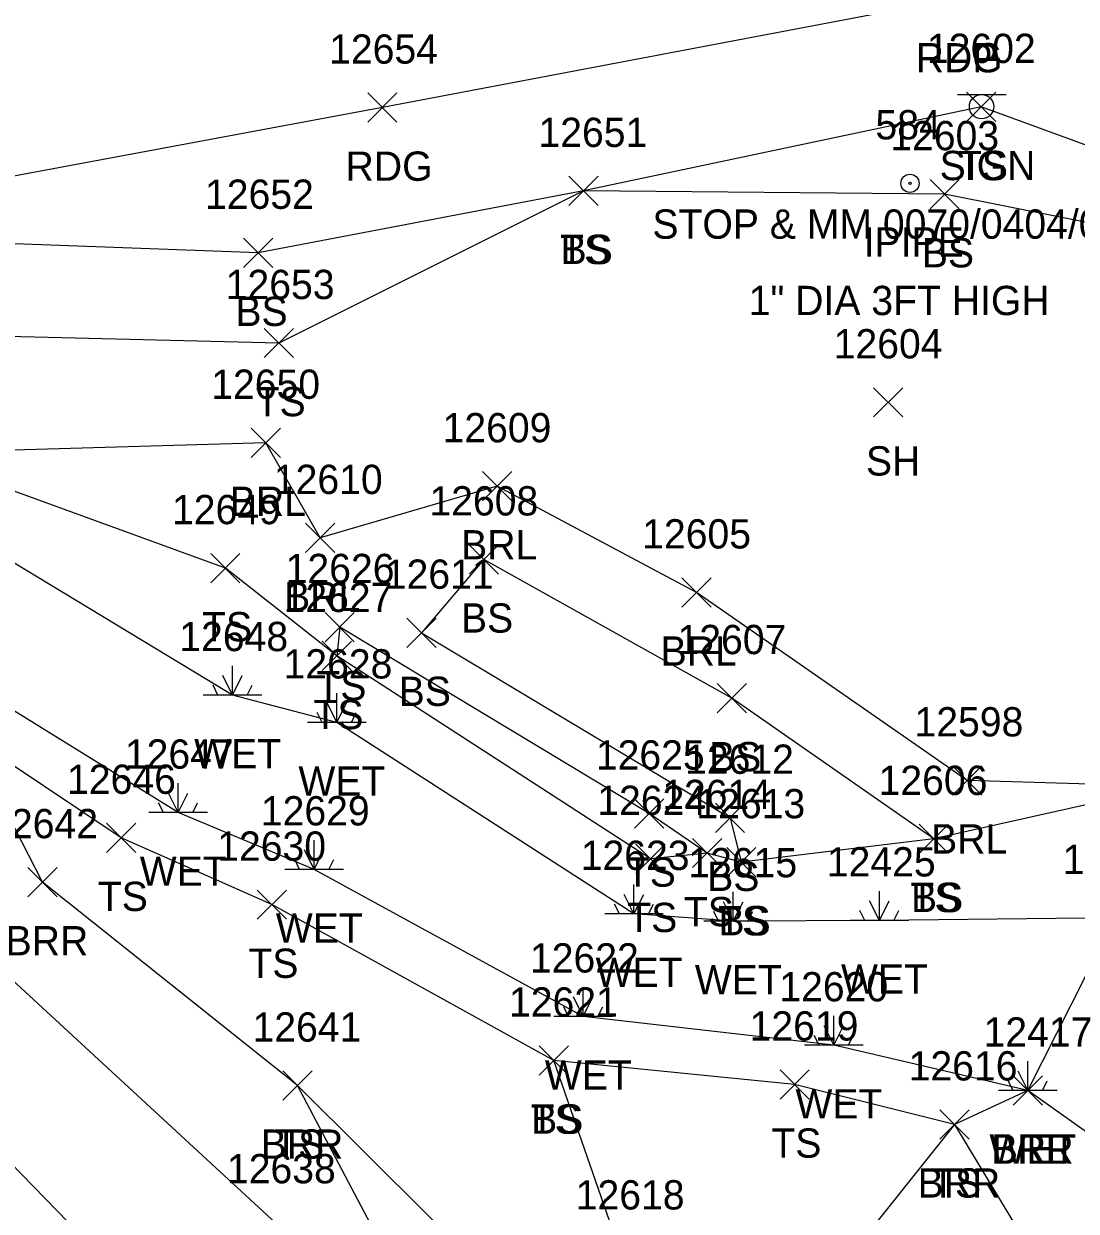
# Model space of a CAD drawing. Extents: x 1439173 to 1457902, y 641926 to 659889.
# Drawn here: x 1447525.4 to 1447597.4, y 649912 to 649993.1 of the extents above; entities that cross this region are included whole.
import ezdxf

# ---------------------------------------------------------------- set-up
doc = ezdxf.new("R2010")
doc.units = 0
for name, color, linetype in [('L_A', 7, 'Continuous'), ('L_I', 7, 'Continuous'), ('L_TIC', 7, 'Continuous'), ('LABL', 7, 'Continuous'), ('LELB', 7, 'Continuous'), ('LWET', 7, 'Continuous'), ('M_A', 7, 'Continuous'), ('M_C', 7, 'Continuous'), ('M_I', 7, 'Continuous'), ('MPIP', 7, 'Continuous'), ('P_A', 7, 'Continuous'), ('P_I', 7, 'Continuous'), ('P_TIC', 7, 'Continuous'), ('PEU', 7, 'Continuous'), ('S_A', 7, 'Continuous'), ('S_C', 7, 'Continuous'), ('S_I', 7, 'Continuous'), ('SSGN', 7, 'Continuous')]:
    doc.layers.add(name, color=color, linetype=linetype)

msp = doc.modelspace()

# ---------------------------------------------------------------- linework, layer by layer
at = {"layer": 'L_TIC'}
for points in [[(1447589.881, 649986.445), (1447591.881, 649988.445)], [(1447591.881, 649986.445), (1447589.881, 649988.445)], [(1447562.692, 649980.711), (1447564.692, 649982.711)], [(1447564.692, 649980.711), (1447562.692, 649982.711)], [(1447562.692, 649980.711), (1447564.692, 649982.711)], [(1447564.692, 649980.711), (1447562.692, 649982.711)], [(1447587.379, 649980.487), (1447589.379, 649982.487)], [(1447589.379, 649980.487), (1447587.379, 649982.487)], [(1447540.472, 649976.485), (1447542.472, 649978.485)], [(1447542.472, 649976.485), (1447540.472, 649978.485)], [(1447541.887, 649970.321), (1447543.887, 649972.321)], [(1447543.887, 649970.321), (1447541.887, 649972.321)], [(1447583.512, 649966.27), (1447585.512, 649968.27)], [(1447585.512, 649966.27), (1447583.512, 649968.27)], [(1447540.986, 649963.508), (1447542.986, 649965.508)], [(1447542.986, 649963.508), (1447540.986, 649965.508)], [(1447556.794, 649960.539), (1447558.794, 649962.539)], [(1447558.794, 649960.539), (1447556.794, 649962.539)], [(1447544.697, 649957.008), (1447546.697, 649959.008)], [(1447546.697, 649957.008), (1447544.697, 649959.008)], [(1447555.886, 649955.542), (1447557.886, 649957.542)], [(1447557.886, 649955.542), (1447555.886, 649957.542)], [(1447538.226, 649954.947), (1447540.226, 649956.947)], [(1447540.226, 649954.947), (1447538.226, 649956.947)], [(1447570.427, 649953.287), (1447572.427, 649955.287)], [(1447572.427, 649953.287), (1447570.427, 649955.287)], [(1447546.039, 649950.922), (1447548.039, 649952.922)], [(1447548.039, 649950.922), (1447546.039, 649952.922)], [(1447551.627, 649950.534), (1447553.627, 649952.534)], [(1447553.627, 649950.534), (1447551.627, 649952.534)], [(1447545.84, 649948.948), (1447547.84, 649950.948)], [(1447547.84, 649948.948), (1447545.84, 649950.948)], [(1447545.84, 649948.948), (1447547.84, 649950.948)], [(1447547.84, 649948.948), (1447545.84, 649950.948)], [(1447572.841, 649946.07), (1447574.841, 649948.07)], [(1447574.841, 649946.07), (1447572.841, 649948.07)], [(1447588.911, 649940.451), (1447590.911, 649942.451)], [(1447590.911, 649940.451), (1447588.911, 649942.451)], [(1447567.182, 649938.188), (1447569.182, 649940.188)], [(1447569.182, 649938.188), (1447567.182, 649940.188)], [(1447572.713, 649937.897), (1447574.713, 649939.897)], [(1447574.713, 649937.897), (1447572.713, 649939.897)], [(1447531.101, 649936.528), (1447533.101, 649938.528)], [(1447533.101, 649936.528), (1447531.101, 649938.528)], [(1447586.636, 649936.453), (1447588.636, 649938.453)], [(1447588.636, 649936.453), (1447586.636, 649938.453)], [(1447586.636, 649936.453), (1447588.636, 649938.453)], [(1447588.636, 649936.453), (1447586.636, 649938.453)], [(1447567.279, 649935.088), (1447569.279, 649937.088)], [(1447569.279, 649935.088), (1447567.279, 649937.088)], [(1447571.149, 649935.489), (1447573.149, 649937.489)], [(1447573.149, 649935.489), (1447571.149, 649937.489)], [(1447571.149, 649935.489), (1447573.149, 649937.489)], [(1447573.149, 649935.489), (1447571.149, 649937.489)], [(1447573.484, 649934.862), (1447575.484, 649936.862)], [(1447575.484, 649934.862), (1447573.484, 649936.862)], [(1447573.484, 649934.862), (1447575.484, 649936.862)], [(1447575.484, 649934.862), (1447573.484, 649936.862)], [(1447525.723, 649933.499), (1447527.723, 649935.499)], [(1447527.723, 649933.499), (1447525.723, 649935.499)], [(1447541.393, 649931.961), (1447543.393, 649933.961)], [(1447543.393, 649931.961), (1447541.393, 649933.961)], [(1447560.679, 649921.315), (1447562.679, 649923.315)], [(1447562.679, 649921.315), (1447560.679, 649923.315)], [(1447560.679, 649921.315), (1447562.679, 649923.315)], [(1447562.679, 649921.315), (1447560.679, 649923.315)], [(1447543.153, 649919.606), (1447545.153, 649921.606)], [(1447545.153, 649919.606), (1447543.153, 649921.606)], [(1447543.153, 649919.606), (1447545.153, 649921.606)], [(1447545.153, 649919.606), (1447543.153, 649921.606)], [(1447577.13, 649919.681), (1447579.13, 649921.681)], [(1447579.13, 649919.681), (1447577.13, 649921.681)], [(1447593.062, 649919.265), (1447595.062, 649921.265)], [(1447595.062, 649919.265), (1447593.062, 649921.265)], [(1447593.062, 649919.265), (1447595.062, 649921.265)], [(1447595.062, 649919.265), (1447593.062, 649921.265)], [(1447588.045, 649916.953), (1447590.045, 649918.953)], [(1447590.045, 649916.953), (1447588.045, 649918.953)], [(1447588.045, 649916.953), (1447590.045, 649918.953)], [(1447590.045, 649916.953), (1447588.045, 649918.953)]]:
    msp.add_lwpolyline(points, dxfattribs=at)
at = {"layer": 'LABL'}
for points in [[(1447594.062, 649920.265), (1447600.037, 649932.053), (1447603.643, 649941.042), (1447589.911, 649941.451), (1447571.427, 649954.287), (1447557.794, 649961.539), (1447545.697, 649958.008), (1447541.986, 649964.508), (1447517.632, 649963.805), (1447520.201, 649959.069), (1447520.534, 649948.821), (1447521.538, 649944.572)], [(1447594.062, 649920.265), (1447589.045, 649917.953), (1447572.725, 649897.47), (1447568.66, 649892.927), (1447563.378, 649884.019), (1447558.524, 649893.388), (1447544.153, 649920.606), (1447526.723, 649934.499), (1447521.538, 649944.572)]]:
    msp.add_lwpolyline(points, dxfattribs=at)
at = {"layer": 'LELB'}
for points in [[(1447723.822, 649718.227), (1447707.418, 649759.243), (1447691.239, 649802.923), (1447677.603, 649836.739), (1447660.97, 649879.474), (1447648.738, 649908.201), (1447635.583, 649941.112), (1447623.444, 649965.201), (1447610.181, 649980.386), (1447590.881, 649987.445), (1447563.692, 649981.711), (1447542.887, 649971.321), (1447515.033, 649972.003), (1447498.964, 649966.197), (1447485.411, 649965.681), (1447480.384, 649958.045), (1447479.778, 649949.45)], [(1447720.844, 649716.553), (1447704.435, 649757.56), (1447688.712, 649801.588), (1447673.915, 649835.595), (1447656.994, 649877.941), (1447644.525, 649907.964), (1447632.969, 649940.008), (1447621.219, 649964.29), (1447604.982, 649978.195), (1447588.379, 649981.487), (1447563.692, 649981.711), (1447541.472, 649977.485), (1447513.697, 649978.506), (1447498.385, 649971.984), (1447484.511, 649970.529), (1447477.875, 649964.523), (1447480.384, 649958.045)], [(1447695.378, 649707.334), (1447676.477, 649748.984), (1447663.866, 649792.726), (1447648.294, 649827.201), (1447631.635, 649867.988), (1447618.052, 649897.404), (1447615.389, 649914.429), (1447621.059, 649924.254), (1447628.986, 649931.197), (1447625.001, 649943.545), (1447613.449, 649945.04), (1447603.643, 649941.042), (1447587.636, 649937.453), (1447574.484, 649935.862), (1447572.149, 649936.489), (1447568.182, 649939.188), (1447547.039, 649951.922), (1447546.84, 649949.948), (1447539.226, 649955.947), (1447517.632, 649963.805), (1447498.964, 649966.197)], [(1447587.636, 649937.453), (1447573.841, 649947.07), (1447556.886, 649956.542), (1447552.627, 649951.534), (1447573.713, 649938.897), (1447574.484, 649935.862)], [(1447589.045, 649917.953), (1447578.13, 649920.681), (1447561.679, 649922.315), (1447542.393, 649932.961), (1447532.101, 649937.528), (1447521.538, 649944.572), (1447497.705, 649950.728), (1447479.778, 649949.45)], [(1447730.503, 649285.256), (1447734.827, 649292.557), (1447732.617, 649298.092), (1447723.834, 649298.186), (1447717.115, 649328.866), (1447713.229, 649362.47), (1447706.902, 649402.523), (1447699.132, 649446.158), (1447692.122, 649474.399), (1447684.845, 649511.882), (1447670.513, 649556.937), (1447655.966, 649598.419), (1447637.801, 649644.953), (1447622.401, 649687.863), (1447608.894, 649729.605), (1447593.667, 649770.442), (1447575.459, 649815.793), (1447562.863, 649848.398), (1447554.188, 649874.875), (1447552.635, 649884.488), (1447542.971, 649910.93), (1447521.071, 649931.097), (1447514.355, 649939.785), (1447497.705, 649950.728)], [(1447572.149, 649936.489), (1447568.279, 649936.088), (1447546.84, 649949.948)], [(1447554.188, 649874.875), (1447549.259, 649879.796), (1447535.592, 649903.961), (1447514.257, 649925.888), (1447499.691, 649932.738), (1447485.576, 649943.29)], [(1447572.725, 649897.47), (1447566.24, 649909.142), (1447561.679, 649922.315)], [(1447568.66, 649892.927), (1447562.349, 649902.5), (1447544.153, 649920.606)], [(1447589.045, 649917.953), (1447604.481, 649892.408)]]:
    msp.add_lwpolyline(points, dxfattribs=at)
at = {"layer": 'LWET'}
for p, q in [((1447539.716, 649947.277), (1447539.716, 649949.277)), ((1447539.716, 649947.277), (1447539.049, 649948.611)), ((1447539.716, 649947.277), (1447540.382, 649948.611)), ((1447538.716, 649947.277), (1447538.382, 649947.944)), ((1447540.716, 649947.277), (1447541.049, 649947.944)), ((1447541.716, 649947.277), (1447537.716, 649947.277)), ((1447546.839, 649945.408), (1447546.172, 649946.742)), ((1447546.839, 649945.408), (1447546.839, 649947.408)), ((1447546.839, 649945.408), (1447547.506, 649946.742)), ((1447545.839, 649945.408), (1447545.506, 649946.075)), ((1447547.839, 649945.408), (1447548.172, 649946.075)), ((1447548.839, 649945.408), (1447544.839, 649945.408)), ((1447535.997, 649939.249), (1447535.997, 649941.249)), ((1447535.997, 649939.249), (1447535.33, 649940.583)), ((1447535.997, 649939.249), (1447536.663, 649940.583)), ((1447534.997, 649939.249), (1447534.663, 649939.916)), ((1447536.997, 649939.249), (1447537.33, 649939.916)), ((1447537.997, 649939.249), (1447533.997, 649939.249)), ((1447545.296, 649935.372), (1447545.296, 649937.372)), ((1447545.296, 649935.372), (1447544.63, 649936.706)), ((1447545.296, 649935.372), (1447545.963, 649936.706)), ((1447547.296, 649935.372), (1447543.296, 649935.372)), ((1447544.296, 649935.372), (1447543.963, 649936.039)), ((1447546.296, 649935.372), (1447546.63, 649936.039)), ((1447567.149, 649932.333), (1447567.149, 649934.333)), ((1447573.933, 649931.831), (1447573.933, 649933.831)), ((1447583.918, 649931.888), (1447583.918, 649933.888)), ((1447566.149, 649932.333), (1447565.816, 649932.999)), ((1447567.149, 649932.333), (1447566.482, 649933.666)), ((1447567.149, 649932.333), (1447567.816, 649933.666)), ((1447568.149, 649932.333), (1447568.482, 649932.999)), ((1447573.933, 649931.831), (1447573.266, 649933.165)), ((1447573.933, 649931.831), (1447574.6, 649933.165)), ((1447583.918, 649931.888), (1447583.251, 649933.222)), ((1447583.918, 649931.888), (1447584.584, 649933.222)), ((1447569.149, 649932.333), (1447565.149, 649932.333)), ((1447572.933, 649931.831), (1447572.6, 649932.498)), ((1447574.933, 649931.831), (1447575.266, 649932.498)), ((1447582.918, 649931.888), (1447582.584, 649932.555)), ((1447584.918, 649931.888), (1447585.251, 649932.555)), ((1447575.933, 649931.831), (1447571.933, 649931.831)), ((1447585.918, 649931.888), (1447581.918, 649931.888)), ((1447563.679, 649925.324), (1447563.679, 649927.324)), ((1447563.679, 649925.324), (1447563.012, 649926.658)), ((1447563.679, 649925.324), (1447564.346, 649926.658)), ((1447562.679, 649925.324), (1447562.346, 649925.991)), ((1447564.679, 649925.324), (1447565.012, 649925.991)), ((1447565.679, 649925.324), (1447561.679, 649925.324)), ((1447580.805, 649923.359), (1447580.805, 649925.359)), ((1447579.805, 649923.359), (1447579.472, 649924.026)), ((1447580.805, 649923.359), (1447580.138, 649924.692)), ((1447580.805, 649923.359), (1447581.472, 649924.692)), ((1447581.805, 649923.359), (1447582.138, 649924.026)), ((1447582.805, 649923.359), (1447578.805, 649923.359)), ((1447594.062, 649920.265), (1447593.395, 649921.598)), ((1447594.062, 649920.265), (1447594.062, 649922.265)), ((1447594.062, 649920.265), (1447594.728, 649921.598)), ((1447593.062, 649920.265), (1447592.728, 649920.932)), ((1447595.062, 649920.265), (1447595.395, 649920.932)), ((1447596.062, 649920.265), (1447592.062, 649920.265))]:
    msp.add_line(p, q, dxfattribs=at)
for points in [[(1447690.276, 649705.626), (1447669.786, 649746.646), (1447658.193, 649790.046), (1447639.833, 649826.07), (1447626.474, 649866.892), (1447612.298, 649895.96), (1447610.171, 649913.421), (1447609.613, 649926.022), (1447623.063, 649933.314), (1447623.537, 649935.608), (1447622.277, 649938.812), (1447616.509, 649937.604), (1447600.037, 649932.053), (1447583.918, 649931.888), (1447573.933, 649931.831), (1447567.149, 649932.333), (1447546.839, 649945.408), (1447539.716, 649947.277), (1447520.201, 649959.069), (1447499.347, 649962.502), (1447484.73, 649961.686)], [(1447680.049, 649704.032), (1447662.165, 649744.689), (1447651.133, 649787.941), (1447630.739, 649825.608), (1447621.15, 649865.483), (1447608.788, 649894.579), (1447604.353, 649912.953), (1447594.062, 649920.265), (1447580.805, 649923.359), (1447563.679, 649925.324), (1447545.296, 649935.372), (1447535.997, 649939.249), (1447520.534, 649948.821), (1447499.585, 649954.732), (1447483.557, 649953.272), (1447484.73, 649961.686)]]:
    msp.add_lwpolyline(points, dxfattribs=at)
at = {"layer": 'MPIP'}
for radius in [0.625, 0.0833]:
    msp.add_circle((1447586.011, 649982.227), radius, dxfattribs=at)
at = {"layer": 'P_TIC'}
for points in [[(1447548.954, 649986.4), (1447550.954, 649988.4)], [(1447550.954, 649986.4), (1447548.954, 649988.4)]]:
    msp.add_lwpolyline(points, dxfattribs=at)
at = {"layer": 'PEU'}
msp.add_lwpolyline([(1447588.918, 649994.805), (1447549.954, 649987.4), (1447513.256, 649980.574), (1447497.932, 649976.964)], dxfattribs=at)
at = {"layer": 'SSGN'}
for p, q in [((1447589.254, 649988.299), (1447592.587, 649988.299)), ((1447590.901, 649987.466), (1447590.901, 649987.466))]:
    msp.add_line(p, q, dxfattribs=at)
msp.add_circle((1447590.901, 649987.466), 0.833, dxfattribs=at)

# ---------------------------------------------------------------- texts
at = {"layer": 'L_A'}
for s, p in [('TS', (1447589.291, 649982.445)), ('TS', (1447562.102, 649976.711)), ('BS', (1447562.133, 649976.711)), ('BS', (1447586.82, 649976.487)), ('BS', (1447539.913, 649972.485)), ('TS', (1447541.297, 649966.321)), ('SH', (1447583, 649962.27)), ('BRL', (1447539.529, 649959.508)), ('BRL', (1447555.338, 649956.539)), ('BRL', (1447543.241, 649953.008)), ('BS', (1447555.327, 649951.542)), ('TS', (1447537.636, 649950.947)), ('BRL', (1447568.97, 649949.287)), ('TS', (1447545.449, 649946.922)), ('BS', (1447551.068, 649946.534)), ('TS', (1447545.249, 649944.948)), ('TS', (1447545.249, 649944.948)), ('WET', (1447537.094, 649942.277)), ('BS', (1447572.282, 649942.07)), ('WET', (1447544.217, 649940.408)), ('BRL', (1447587.454, 649936.451)), ('WET', (1447533.375, 649934.249)), ('TS', (1447566.591, 649934.188)), ('BS', (1447572.154, 649933.897)), ('TS', (1447530.511, 649932.528)), ('TS', (1447586.045, 649932.453)), ('BS', (1447586.077, 649932.453)), ('TS', (1447566.688, 649931.088)), ('TS', (1447570.558, 649931.489)), ('TS', (1447570.558, 649931.489)), ('TS', (1447572.893, 649930.862)), ('BS', (1447572.924, 649930.862)), ('WET', (1447542.674, 649930.372)), ('BRR', (1447524.211, 649929.499)), ('TS', (1447540.802, 649927.961)), ('WET', (1447564.527, 649927.333)), ('WET', (1447581.296, 649926.888)), ('WET', (1447571.311, 649926.831)), ('WET', (1447561.057, 649920.324)), ('WET', (1447578.183, 649918.359)), ('TS', (1447560.089, 649917.315)), ('BS', (1447560.12, 649917.315)), ('BRR', (1447541.641, 649915.606)), ('TS', (1447542.563, 649915.606)), ('TS', (1447576.539, 649915.681)), ('WET', (1447591.44, 649915.265)), ('BRR', (1447591.55, 649915.265)), ('BRL', (1447591.605, 649915.265)), ('BRR', (1447586.533, 649912.953)), ('TS', (1447587.454, 649912.953))]:
    msp.add_text(s, height=2, dxfattribs=at).set_placement(p)
at = {"layer": 'L_I'}
for s, p in [('12602', (1447587.165, 649990.445)), ('12651', (1447560.622, 649984.711)), ('12651', (1447560.622, 649984.711)), ('12603', (1447584.663, 649984.487)), ('12652', (1447537.835, 649980.485)), ('12653', (1447539.25, 649974.321)), ('12604', (1447580.796, 649970.27)), ('12650', (1447538.261, 649967.508)), ('12609', (1447554.07, 649964.539)), ('12610', (1447542.54, 649961.008)), ('12608', (1447553.17, 649959.542)), ('12649', (1447535.581, 649958.947)), ('12605', (1447567.71, 649957.287)), ('12626', (1447543.346, 649954.922)), ('12611', (1447550.123, 649954.534)), ('12627', (1447543.202, 649952.948)), ('12627', (1447543.202, 649952.948)), ('12648', (1447536.078, 649950.277)), ('12607', (1447570.124, 649950.07)), ('12628', (1447543.201, 649948.408)), ('12598', (1447586.32, 649944.451)), ('12647', (1447532.359, 649942.249)), ('12625', (1447564.544, 649942.188)), ('12612', (1447570.642, 649941.897)), ('12646', (1447528.408, 649940.528)), ('12606', (1447583.864, 649940.453)), ('12606', (1447583.864, 649940.453)), ('12624', (1447564.641, 649939.088)), ('12614', (1447569.078, 649939.489)), ('12614', (1447569.078, 649939.489)), ('12629', (1447541.651, 649938.372)), ('12613', (1447571.413, 649938.862)), ('12613', (1447571.413, 649938.862)), ('12642', (1447523.085, 649937.499)), ('12630', (1447538.668, 649935.961)), ('12623', (1447563.511, 649935.333)), ('12424', (1447596.446, 649935.053)), ('12424', (1447596.446, 649935.053)), ('12615', (1447570.862, 649934.831)), ('12425', (1447580.327, 649934.888)), ('12622', (1447560.041, 649928.324)), ('12620', (1447577.081, 649926.359)), ('12621', (1447558.608, 649925.315)), ('12621', (1447558.608, 649925.315)), ('12641', (1447541.082, 649923.606)), ('12641', (1447541.082, 649923.606)), ('12619', (1447575.051, 649923.681)), ('12417', (1447591.038, 649923.265)), ('12417', (1447591.038, 649923.265)), ('12417', (1447591.038, 649923.265)), ('12616', (1447585.919, 649920.953)), ('12616', (1447585.919, 649920.953)), ('12638', (1447539.334, 649913.93)), ('12618', (1447563.169, 649912.142))]:
    msp.add_text(s, height=2, dxfattribs=at).set_placement(p)
at = {"layer": 'M_A'}
msp.add_text('IPIPE', height=2, dxfattribs=at).set_placement((1447582.846, 649977.227))
at = {"layer": 'M_C'}
msp.add_text('1" DIA 3FT HIGH', height=2, dxfattribs=at).set_placement((1447574.988, 649973.227))
at = {"layer": 'M_I'}
msp.add_text('584', height=2, dxfattribs=at).set_placement((1447583.649, 649985.227))
at = {"layer": 'P_A'}
for s, p in [('RDG', (1447586.406, 649989.805)), ('RDP', (1447586.406, 649989.805)), ('RDG', (1447547.442, 649982.4))]:
    msp.add_text(s, height=2, dxfattribs=at).set_placement(p)
at = {"layer": 'P_I'}
msp.add_text('12654', height=2, dxfattribs=at).set_placement((1447546.316, 649990.4))
at = {"layer": 'S_A'}
msp.add_text('SIGN', height=2, dxfattribs=at).set_placement((1447588.039, 649982.445))
at = {"layer": 'S_C'}
msp.add_text('STOP & MM 0070/0404/0124', height=2, dxfattribs=at).set_placement((1447568.409, 649978.445))
at = {"layer": 'S_I'}
msp.add_text('12602', height=2, dxfattribs=at).set_placement((1447587.165, 649990.445))

doc.saveas('drawing.dxf')
